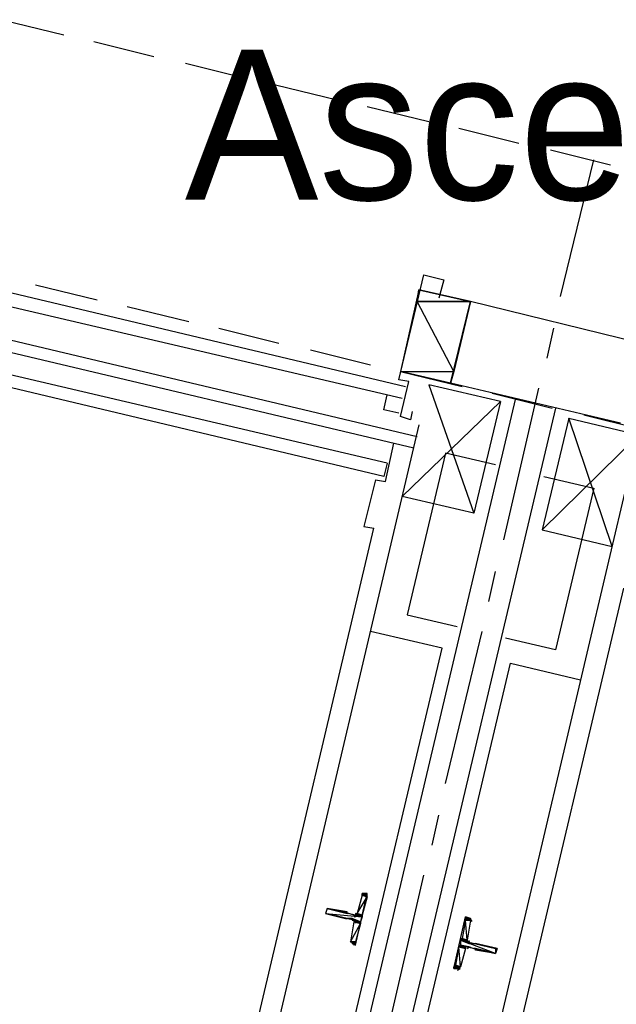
# Model space of a CAD drawing. Header units: feet. Extents: x -79 to 198, y -22 to 181.
# Tile 618 of 656: x 78.49 to 83.26, y 113.74 to 121.62. Entities that reach past the tile are written whole.
import ezdxf
from ezdxf.enums import TextEntityAlignment as Align

# ---------------------------------------------------------------- set-up
doc = ezdxf.new("R2010")
doc.units = ezdxf.units.FT
for name, color, linetype in [('A-LINEA', 7, 'CONTINUOUS'), ('A-LINEA-FINA', 9, 'CONTINUOUS'), ('A-MURO-CONCRETO', 8, 'CONTINUOUS'), ('A-NOMBRE-ESPACIO', 2, 'CONTINUOUS')]:
    doc.layers.add(name, color=color, linetype=linetype)

msp = doc.modelspace()

# ---------------------------------------------------------------- linework, layer by layer
at = {"layer": 'A-LINEA'}
for p, q in [((78.3467, 121.6178), (78.84, 121.4978)), ((78.3467, 121.6178), (78.84, 121.4978)), ((79.08, 121.4444), (79.56, 121.3244)), ((79.08, 121.4444), (79.56, 121.3244)), ((79.8133, 121.2711), (80.2933, 121.1511)), ((79.8133, 121.2711), (80.2933, 121.1511)), ((80.5333, 121.0978), (81.0267, 120.9778)), ((80.5333, 121.0978), (81.0267, 120.9778)), ((81.2667, 120.9244), (81.76, 120.8044)), ((81.2667, 120.9244), (81.76, 120.8044)), ((82, 120.7511), (82.48, 120.6311)), ((82, 120.7511), (82.48, 120.6311)), ((82.7333, 120.5778), (83.2133, 120.4578)), ((82.7333, 120.5778), (83.2133, 120.4578)), ((82.8133, 119.4044), (83.08, 120.4978)), ((82.8133, 119.4044), (83.08, 120.4978)), ((74.4133, 120.0044), (81.6667, 118.2844)), ((74.4133, 120.0044), (81.6667, 118.2844)), ((81.64, 118.1911), (74.6667, 119.8444)), ((81.64, 118.1911), (74.6667, 119.8444)), ((78.04, 119.5244), (81.5733, 118.6844)), ((78.04, 119.5244), (81.5733, 118.6844)), ((78.6133, 119.4978), (79.1067, 119.3778)), ((78.6133, 119.4978), (79.1067, 119.3778)), ((81.68, 119.4578), (81.5333, 118.8044)), ((81.68, 119.4578), (81.5333, 118.8044)), ((82.0933, 119.3644), (81.68, 119.4578)), ((82.0933, 119.3644), (81.68, 119.4578)), ((78.0133, 119.4178), (81.5467, 118.5911)), ((78.0133, 119.4178), (81.5467, 118.5911)), ((81.9333, 118.7111), (82.0933, 119.3644)), ((81.9333, 118.7111), (82.0933, 119.3644)), ((83.4533, 119.0311), (82.0933, 119.3644)), ((83.4533, 119.0311), (82.0933, 119.3644)), ((79.3467, 119.3244), (79.84, 119.2044)), ((79.3467, 119.3244), (79.84, 119.2044)), ((80.08, 119.1511), (80.56, 119.0311)), ((80.08, 119.1511), (80.56, 119.0311)), ((82.7067, 118.9111), (82.76, 119.1511)), ((82.7067, 118.9111), (82.76, 119.1511)), ((80.8133, 118.9778), (81.2933, 118.8578)), ((80.8133, 118.9778), (81.2933, 118.8578)), ((81.4267, 118.0711), (77.8933, 118.8978)), ((81.4267, 118.0711), (77.8933, 118.8978)), ((81.4, 117.9644), (77.8667, 118.8044)), ((81.4, 117.9644), (77.8667, 118.8044)), ((81.9333, 118.7111), (81.5333, 118.8044)), ((81.5333, 118.8044), (82.0267, 118.6844)), ((81.9333, 118.7111), (81.5333, 118.8044)), ((81.5333, 118.8044), (82.0267, 118.6844)), ((83.2933, 118.3911), (81.9333, 118.7111)), ((83.2933, 118.3911), (81.9333, 118.7111)), ((82.36, 117.4578), (82.64, 118.6711)), ((82.36, 117.4578), (82.64, 118.6711)), ((82.4533, 118.5911), (80.5333, 110.4711)), ((82.4533, 118.5911), (80.5333, 110.4711)), ((82.2667, 118.6311), (82.7467, 118.5111)), ((82.2667, 118.6311), (82.7467, 118.5111)), ((82.7733, 118.5111), (80.8533, 110.4044)), ((82.7733, 118.5111), (80.8533, 110.4044)), ((82.3333, 118.5644), (82.12, 117.6711)), ((82.3333, 118.5644), (82.12, 117.6711)), ((82.88, 118.4311), (82.6667, 117.5378)), ((82.88, 118.4311), (82.6667, 117.5378)), ((83, 118.4578), (83.48, 118.3378)), ((83, 118.4578), (83.48, 118.3378)), ((81.68, 118.3778), (79.9867, 111.1911)), ((81.68, 118.3778), (79.9867, 111.1911)), ((81.4133, 117.9244), (81.48, 118.2311)), ((81.4133, 117.9244), (81.48, 118.2311)), ((81.4267, 118.0711), (81.4, 117.9644)), ((81.4267, 118.0711), (81.4, 117.9644)), ((83.36, 117.9778), (81.6667, 110.7911)), ((83.36, 117.9778), (81.6667, 110.7911)), ((81.3333, 117.9378), (81.24, 117.5644)), ((81.3333, 117.9378), (81.24, 117.5644)), ((81.3333, 117.9378), (81.4133, 117.9244)), ((81.3333, 117.9378), (81.4133, 117.9244)), ((82.12, 117.6711), (81.5467, 117.8044)), ((82.12, 117.6711), (81.5467, 117.8044)), ((79.9867, 111.9111), (81.32, 117.5511)), ((79.9867, 111.9111), (81.32, 117.5511)), ((81.24, 117.5644), (81.32, 117.5511)), ((81.24, 117.5644), (81.32, 117.5511)), ((82.6667, 117.5378), (83.2267, 117.4044)), ((82.6667, 117.5378), (83.2267, 117.4044)), ((82.24, 116.9644), (82.2933, 117.2044)), ((82.24, 116.9644), (82.2933, 117.2044)), ((81.9867, 111.4311), (83.32, 117.0711)), ((81.9867, 111.4311), (83.32, 117.0711)), ((81.8667, 116.5911), (81.2933, 116.7244)), ((81.8667, 116.5911), (81.2933, 116.7244)), ((81.8933, 115.5111), (82.1867, 116.7244)), ((81.8933, 115.5111), (82.1867, 116.7244)), ((80.5333, 110.9644), (81.8667, 116.5911)), ((80.5333, 110.9644), (81.8667, 116.5911)), ((81.08, 110.8311), (82.4133, 116.4711)), ((81.08, 110.8311), (82.4133, 116.4711)), ((82.4133, 116.4711), (82.9733, 116.3378)), ((82.4133, 116.4711), (82.9733, 116.3378)), ((81.7867, 115.0178), (81.84, 115.2578)), ((81.7867, 115.0178), (81.84, 115.2578)), ((81.44, 113.5644), (81.72, 114.7778)), ((81.44, 113.5644), (81.72, 114.7778)), ((81.2267, 114.6178), (81.1867, 114.4711)), ((81.2267, 114.6178), (81.1867, 114.4711)), ((81.2513, 114.6306), (81.2276, 114.617)), ((81.2513, 114.6306), (81.2276, 114.617)), ((81.1067, 114.4711), (81.1067, 114.4844)), ((81.1067, 114.4711), (81.1067, 114.4844)), ((81.16, 114.4044), (81.1333, 114.2444)), ((81.16, 114.4044), (81.1333, 114.2444)), ((82.0933, 114.4178), (82.0667, 114.2578)), ((82.0933, 114.4178), (82.0667, 114.2578)), ((82.1064, 114.4079), (82.0913, 114.4306)), ((82.1064, 114.4079), (82.0913, 114.4306)), ((81.1469, 114.241), (81.1621, 114.2183)), ((81.1469, 114.241), (81.1621, 114.2183)), ((82.0533, 114.1911), (82.0133, 114.0444)), ((82.0533, 114.1911), (82.0133, 114.0444)), ((81.9887, 114.0183), (82.0124, 114.0318)), ((81.9887, 114.0183), (82.0124, 114.0318))]:
    msp.add_line(p, q, dxfattribs=at)
for points in [[(81.6267, 118.4844), (81.6133, 118.4178), (81.5333, 118.4444), (81.6, 118.7244), (81.52, 118.7378), (81.72, 119.5778), (81.88, 119.5378), (81.84, 119.3911)], [(81.6267, 118.4844), (81.6133, 118.4178), (81.5333, 118.4444), (81.6, 118.7244), (81.52, 118.7378), (81.72, 119.5778), (81.88, 119.5378), (81.84, 119.3911)], [(81.5467, 117.8044), (82.3333, 118.5644), (81.76, 118.6978), (82.12, 117.6711)], [(81.5467, 117.8044), (82.3333, 118.5644), (81.76, 118.6978), (82.12, 117.6711)], [(81.52, 118.4711), (81.4, 118.4978), (81.4267, 118.6178)], [(81.52, 118.4711), (81.4, 118.4978), (81.4267, 118.6178)], [(83.2267, 117.4044), (82.88, 118.4311), (83.44, 118.2978), (82.6667, 117.5378)], [(83.2267, 117.4044), (82.88, 118.4311), (83.44, 118.2978), (82.6667, 117.5378)], [(82.2933, 118.0578), (81.8933, 118.1511), (81.5867, 116.8578), (81.9867, 116.7644)], [(82.2933, 118.0578), (81.8933, 118.1511), (81.5867, 116.8578), (81.9867, 116.7644)], [(82.68, 117.9644), (83.08, 117.8711), (82.7733, 116.5778), (82.3733, 116.6711)], [(82.68, 117.9644), (83.08, 117.8711), (82.7733, 116.5778), (82.3733, 116.6711)], [(81.16, 114.2311), (81.1733, 114.2178), (81.2667, 114.6311), (81.2533, 114.6311)], [(81.16, 114.2311), (81.1733, 114.2178), (81.2667, 114.6311), (81.2533, 114.6311)], [(81.1067, 114.4844), (80.9467, 114.5111), (80.9333, 114.4711), (81.0933, 114.4311)], [(81.1067, 114.4844), (80.9467, 114.5111), (80.9333, 114.4711), (81.0933, 114.4311)], [(81.1467, 114.4311), (81.1067, 114.4311), (81.1067, 114.4311)], [(81.1467, 114.4311), (81.1067, 114.4311), (81.1067, 114.4311)], [(81.16, 114.4578), (81.12, 114.4711), (81.12, 114.4711)], [(81.16, 114.4578), (81.12, 114.4711), (81.12, 114.4711)], [(81.1728, 114.3932), (81.1704, 114.4083), (81.1579, 114.4172)], [(81.1728, 114.3932), (81.1704, 114.4083), (81.1579, 114.4172)], [(81.1621, 114.445), (81.1772, 114.4474), (81.1861, 114.4598)], [(81.1621, 114.445), (81.1772, 114.4474), (81.1861, 114.4598)], [(81.9867, 114.0311), (81.96, 114.0311), (82.0533, 114.4444), (82.08, 114.4311)], [(81.9867, 114.0311), (81.96, 114.0311), (82.0533, 114.4444), (82.08, 114.4311)], [(82.0805, 114.2557), (82.083, 114.2406), (82.0954, 114.2316)], [(82.0805, 114.2557), (82.083, 114.2406), (82.0954, 114.2316)], [(82.0913, 114.2039), (82.0762, 114.2015), (82.0672, 114.189)], [(82.0913, 114.2039), (82.0762, 114.2015), (82.0672, 114.189)], [(82.08, 114.2311), (82.1333, 114.2311), (82.1333, 114.2311), (82.1333, 114.2311)], [(82.08, 114.2311), (82.1333, 114.2311), (82.1333, 114.2311), (82.1333, 114.2311)], [(82.08, 114.2044), (82.12, 114.1911), (82.12, 114.1911)], [(82.08, 114.2044), (82.12, 114.1911), (82.12, 114.1911)], [(82.1333, 114.2311), (82.3067, 114.1911), (82.2933, 114.1511), (82.1333, 114.1778), (82.1333, 114.1911)], [(82.1333, 114.2311), (82.3067, 114.1911), (82.2933, 114.1511), (82.1333, 114.1778), (82.1333, 114.1911)]]:
    msp.add_lwpolyline(points, dxfattribs=at)
at = {"layer": 'A-LINEA-FINA'}
for p, q in [((81.2667, 114.6178), (81.2267, 114.6311)), ((81.2667, 114.6178), (81.2267, 114.6311)), ((81.2667, 114.6178), (81.2267, 114.6178)), ((81.2667, 114.6178), (81.2267, 114.6178)), ((81.2667, 114.6178), (81.24, 114.6311)), ((81.2667, 114.6311), (81.24, 114.6311)), ((81.2667, 114.6178), (81.24, 114.6311)), ((81.2667, 114.6311), (81.24, 114.6311)), ((81.2667, 114.6311), (81.2533, 114.6311)), ((81.2667, 114.6311), (81.2533, 114.6311)), ((81.1067, 114.4711), (80.9467, 114.5111)), ((81.1067, 114.4711), (80.9467, 114.5111)), ((81.1067, 114.4711), (80.9467, 114.5111)), ((81.1067, 114.4711), (80.9467, 114.5111)), ((81.0933, 114.4311), (80.9333, 114.4711)), ((81.1067, 114.4311), (80.9333, 114.4711)), ((81.0933, 114.4311), (80.9333, 114.4711)), ((81.1067, 114.4311), (80.9333, 114.4711)), ((81.2133, 114.4044), (81.1467, 114.4178)), ((81.2133, 114.4044), (81.1467, 114.4178)), ((81.2267, 114.4444), (81.16, 114.4578)), ((81.2267, 114.4444), (81.16, 114.4578)), ((81.2133, 114.4044), (81.16, 114.4178)), ((81.2133, 114.4044), (81.16, 114.4178)), ((81.2133, 114.3911), (81.16, 114.4044)), ((81.2133, 114.3911), (81.16, 114.4044)), ((82.0533, 114.4444), (82.0933, 114.4311)), ((82.0533, 114.4444), (82.08, 114.4311)), ((82.0533, 114.4444), (82.0933, 114.4311)), ((82.0533, 114.4444), (82.08, 114.4311)), ((82.0533, 114.4311), (82.0933, 114.4178)), ((82.0533, 114.4311), (82.0933, 114.4178)), ((82.0133, 114.2711), (82.0667, 114.2578)), ((82.0133, 114.2711), (82.0667, 114.2578)), ((82.0133, 114.2578), (82.08, 114.2311)), ((82.0133, 114.2578), (82.08, 114.2444)), ((82.0133, 114.2578), (82.08, 114.2311)), ((82.0133, 114.2578), (82.08, 114.2444)), ((81.1733, 114.2178), (81.1467, 114.2311)), ((81.1733, 114.2311), (81.1467, 114.2311)), ((81.1733, 114.2178), (81.1467, 114.2311)), ((81.1733, 114.2311), (81.1467, 114.2311)), ((81.1733, 114.2178), (81.16, 114.2311)), ((81.1733, 114.2178), (81.16, 114.2311)), ((82, 114.2178), (82.0533, 114.2044)), ((82, 114.2178), (82.0533, 114.2044)), ((82, 114.2044), (82.0533, 114.1911)), ((82, 114.2044), (82.0533, 114.1911)), ((82.0133, 114.2178), (82.0667, 114.2044)), ((82.0133, 114.2178), (82.0667, 114.2044)), ((82.1333, 114.2311), (82.2933, 114.1911)), ((82.1333, 114.2311), (82.2933, 114.1911)), ((82.1333, 114.2311), (82.3067, 114.1911)), ((82.1333, 114.2311), (82.2933, 114.1911)), ((82.1333, 114.2311), (82.2933, 114.1911)), ((82.1333, 114.2311), (82.3067, 114.1911)), ((82.1333, 114.1911), (82.2933, 114.1511)), ((82.1333, 114.1911), (82.2933, 114.1511)), ((81.96, 114.0444), (82, 114.0311)), ((81.96, 114.0444), (82, 114.0311)), ((81.96, 114.0311), (81.9867, 114.0311)), ((81.96, 114.0311), (81.9867, 114.0311))]:
    msp.add_line(p, q, dxfattribs=at)
for points in [[(81.1867, 114.4711), (81.2667, 114.6044), (81.2267, 114.6178), (81.1867, 114.4711), (81.1867, 114.4711)], [(81.1867, 114.4711), (81.2667, 114.6044), (81.2267, 114.6178), (81.1867, 114.4711), (81.1867, 114.4711)], [(81.2267, 114.4578), (81.1867, 114.4711), (81.2667, 114.6044), (81.2267, 114.4578)], [(81.2267, 114.4578), (81.1867, 114.4711), (81.2667, 114.6044), (81.2267, 114.4578)], [(81.2267, 114.6311), (81.2667, 114.6178), (81.2267, 114.6178), (81.2267, 114.6311)], [(81.2267, 114.6311), (81.2667, 114.6178), (81.24, 114.6311), (81.2267, 114.6311)], [(81.2267, 114.6311), (81.2667, 114.6178), (81.2267, 114.6178), (81.2267, 114.6311)], [(81.2267, 114.6311), (81.2667, 114.6178), (81.24, 114.6311), (81.2267, 114.6311)], [(81.2267, 114.6178), (81.2667, 114.6178), (81.2667, 114.6178), (81.2267, 114.6178)], [(81.2667, 114.6178), (81.2667, 114.6178), (81.2267, 114.6178), (81.2667, 114.6178)], [(81.2667, 114.6178), (81.2267, 114.6178), (81.2667, 114.6044), (81.2667, 114.6178), (81.2667, 114.6178)], [(81.2267, 114.6178), (81.2667, 114.6178), (81.2667, 114.6178), (81.2267, 114.6178), (81.2267, 114.6178)], [(81.2267, 114.6178), (81.2667, 114.6178), (81.2667, 114.6178), (81.2267, 114.6178)], [(81.2667, 114.6178), (81.2667, 114.6178), (81.2267, 114.6178), (81.2667, 114.6178)], [(81.2667, 114.6178), (81.2267, 114.6178), (81.2667, 114.6044), (81.2667, 114.6178), (81.2667, 114.6178)], [(81.2267, 114.6178), (81.2667, 114.6178), (81.2667, 114.6178), (81.2267, 114.6178), (81.2267, 114.6178)], [(81.24, 114.6311), (81.2667, 114.6178), (81.2667, 114.6178), (81.24, 114.6311), (81.24, 114.6311)], [(81.2667, 114.6311), (81.2667, 114.6311), (81.24, 114.6311), (81.2667, 114.6311)], [(81.2667, 114.6311), (81.24, 114.6311), (81.2667, 114.6178), (81.2667, 114.6311), (81.2667, 114.6311)], [(81.24, 114.6311), (81.2667, 114.6311), (81.2533, 114.6311), (81.24, 114.6311)], [(81.24, 114.6311), (81.2667, 114.6178), (81.2667, 114.6178), (81.24, 114.6311), (81.24, 114.6311)], [(81.2667, 114.6311), (81.2667, 114.6311), (81.24, 114.6311), (81.2667, 114.6311)], [(81.2667, 114.6311), (81.24, 114.6311), (81.2667, 114.6178), (81.2667, 114.6311), (81.2667, 114.6311)], [(81.24, 114.6311), (81.2667, 114.6311), (81.2533, 114.6311), (81.24, 114.6311)], [(81.2533, 114.6311), (81.2667, 114.6311), (81.2667, 114.6311), (81.2533, 114.6311), (81.2533, 114.6311)], [(81.2533, 114.6311), (81.2667, 114.6311), (81.2667, 114.6311), (81.2533, 114.6311), (81.2533, 114.6311)], [(80.9333, 114.4711), (81.2267, 114.4444), (80.9467, 114.5111), (80.9333, 114.4711), (80.9333, 114.4711)], [(80.9333, 114.4711), (81.2267, 114.4444), (80.9467, 114.5111), (80.9333, 114.4711), (80.9333, 114.4711)], [(81.1067, 114.4711), (81.1067, 114.4711), (80.9467, 114.5111), (81.1067, 114.4711)], [(81.1067, 114.4711), (80.9467, 114.5111), (81.12, 114.4711), (81.1067, 114.4711), (81.1067, 114.4711)], [(80.9467, 114.5111), (81.1067, 114.4711), (81.1067, 114.4711), (80.9467, 114.5111)], [(81.1067, 114.4711), (81.1067, 114.4711), (80.9467, 114.5111), (81.1067, 114.4711), (81.1067, 114.4711)], [(80.9467, 114.5111), (81.1067, 114.4711), (81.1067, 114.4711), (80.9467, 114.5111)], [(81.1067, 114.4711), (81.1067, 114.4711), (80.9467, 114.5111), (81.1067, 114.4711)], [(80.9467, 114.5111), (81.1067, 114.4711), (81.1067, 114.4711), (80.9467, 114.5111), (80.9467, 114.5111)], [(80.9467, 114.5111), (81.1067, 114.4711), (81.1067, 114.4711), (80.9467, 114.5111)], [(81.1067, 114.4711), (81.1067, 114.4711), (80.9467, 114.5111), (81.1067, 114.4711), (81.1067, 114.4711)], [(80.9467, 114.5111), (81.1067, 114.4711), (81.1067, 114.4711), (80.9467, 114.5111)], [(81.1067, 114.4711), (81.1067, 114.4711), (80.9467, 114.5111), (81.1067, 114.4711)], [(80.9467, 114.5111), (81.1067, 114.4711), (81.1067, 114.4711), (80.9467, 114.5111), (80.9467, 114.5111)], [(80.9467, 114.5111), (81.1067, 114.4711), (81.1067, 114.4711), (80.9467, 114.5111)], [(81.1067, 114.4711), (81.1067, 114.4711), (80.9467, 114.5111), (81.1067, 114.4711), (81.1067, 114.4711)], [(81.1067, 114.4844), (81.1067, 114.4844), (80.9467, 114.5111), (81.1067, 114.4844)], [(81.1067, 114.4844), (80.9467, 114.5111), (81.1067, 114.4711), (81.1067, 114.4844), (81.1067, 114.4844)], [(81.1067, 114.4711), (81.1067, 114.4711), (80.9467, 114.5111), (81.1067, 114.4711)], [(81.1067, 114.4711), (80.9467, 114.5111), (81.12, 114.4711), (81.1067, 114.4711), (81.1067, 114.4711)], [(80.9467, 114.5111), (81.1067, 114.4711), (81.1067, 114.4711), (80.9467, 114.5111)], [(81.1067, 114.4711), (81.1067, 114.4711), (80.9467, 114.5111), (81.1067, 114.4711), (81.1067, 114.4711)], [(80.9467, 114.5111), (81.1067, 114.4711), (81.1067, 114.4711), (80.9467, 114.5111)], [(81.1067, 114.4711), (81.1067, 114.4711), (80.9467, 114.5111), (81.1067, 114.4711)], [(80.9467, 114.5111), (81.1067, 114.4711), (81.1067, 114.4711), (80.9467, 114.5111), (80.9467, 114.5111)], [(80.9467, 114.5111), (81.1067, 114.4711), (81.1067, 114.4711), (80.9467, 114.5111)], [(81.1067, 114.4711), (81.1067, 114.4711), (80.9467, 114.5111), (81.1067, 114.4711), (81.1067, 114.4711)], [(80.9467, 114.5111), (81.1067, 114.4711), (81.1067, 114.4711), (80.9467, 114.5111)], [(81.1067, 114.4711), (81.1067, 114.4711), (80.9467, 114.5111), (81.1067, 114.4711)], [(80.9467, 114.5111), (81.1067, 114.4711), (81.1067, 114.4711), (80.9467, 114.5111), (80.9467, 114.5111)], [(80.9467, 114.5111), (81.1067, 114.4711), (81.1067, 114.4711), (80.9467, 114.5111)], [(81.1067, 114.4711), (81.1067, 114.4711), (80.9467, 114.5111), (81.1067, 114.4711), (81.1067, 114.4711)], [(81.1067, 114.4844), (81.1067, 114.4844), (80.9467, 114.5111), (81.1067, 114.4844)], [(81.1067, 114.4844), (80.9467, 114.5111), (81.1067, 114.4711), (81.1067, 114.4844), (81.1067, 114.4844)], [(80.9333, 114.4711), (81.0933, 114.4311), (81.0933, 114.4311), (80.9333, 114.4711)], [(81.0933, 114.4311), (81.0933, 114.4311), (80.9333, 114.4711), (81.0933, 114.4311), (81.0933, 114.4311)], [(80.9333, 114.4711), (81.0933, 114.4311), (81.0933, 114.4311), (80.9333, 114.4711)], [(81.0933, 114.4311), (81.0933, 114.4311), (80.9333, 114.4711), (81.0933, 114.4311)], [(80.9333, 114.4711), (81.0933, 114.4311), (81.0933, 114.4311), (80.9333, 114.4711), (80.9333, 114.4711)], [(80.9333, 114.4711), (81.0933, 114.4311), (81.0933, 114.4311), (80.9333, 114.4711)], [(81.0933, 114.4311), (81.0933, 114.4311), (80.9333, 114.4711), (81.0933, 114.4311), (81.0933, 114.4311)], [(80.9333, 114.4711), (81.1067, 114.4311), (81.1067, 114.4311), (80.9333, 114.4711)], [(81.1067, 114.4311), (81.1067, 114.4311), (80.9333, 114.4711), (81.1067, 114.4311)], [(81.1067, 114.4311), (80.9333, 114.4711), (81.0933, 114.4311), (81.1067, 114.4311), (81.1067, 114.4311)], [(80.9333, 114.4711), (81.1067, 114.4311), (81.1067, 114.4311), (80.9333, 114.4711)], [(81.1067, 114.4311), (81.1067, 114.4311), (80.9333, 114.4711), (81.1067, 114.4311), (81.1067, 114.4311)], [(80.9333, 114.4711), (81.1067, 114.4311), (81.1067, 114.4311), (80.9333, 114.4711)], [(81.1067, 114.4311), (81.1067, 114.4311), (80.9333, 114.4711), (81.1067, 114.4311), (81.1067, 114.4311)], [(80.9333, 114.4711), (81.1067, 114.4311), (81.1067, 114.4311), (80.9333, 114.4711)], [(81.1067, 114.4311), (81.1067, 114.4311), (80.9333, 114.4711), (81.1067, 114.4311), (81.1067, 114.4311)], [(81.2133, 114.4044), (80.9333, 114.4711), (81.2267, 114.4444), (81.2133, 114.4044)], [(80.9333, 114.4711), (81.0933, 114.4311), (81.0933, 114.4311), (80.9333, 114.4711)], [(81.0933, 114.4311), (81.0933, 114.4311), (80.9333, 114.4711), (81.0933, 114.4311), (81.0933, 114.4311)], [(80.9333, 114.4711), (81.0933, 114.4311), (81.0933, 114.4311), (80.9333, 114.4711)], [(81.0933, 114.4311), (81.0933, 114.4311), (80.9333, 114.4711), (81.0933, 114.4311)], [(80.9333, 114.4711), (81.0933, 114.4311), (81.0933, 114.4311), (80.9333, 114.4711), (80.9333, 114.4711)], [(80.9333, 114.4711), (81.0933, 114.4311), (81.0933, 114.4311), (80.9333, 114.4711)], [(81.0933, 114.4311), (81.0933, 114.4311), (80.9333, 114.4711), (81.0933, 114.4311), (81.0933, 114.4311)], [(80.9333, 114.4711), (81.1067, 114.4311), (81.1067, 114.4311), (80.9333, 114.4711)], [(81.1067, 114.4311), (81.1067, 114.4311), (80.9333, 114.4711), (81.1067, 114.4311)], [(81.1067, 114.4311), (80.9333, 114.4711), (81.0933, 114.4311), (81.1067, 114.4311), (81.1067, 114.4311)], [(80.9333, 114.4711), (81.1067, 114.4311), (81.1067, 114.4311), (80.9333, 114.4711)], [(81.1067, 114.4311), (81.1067, 114.4311), (80.9333, 114.4711), (81.1067, 114.4311), (81.1067, 114.4311)], [(80.9333, 114.4711), (81.1067, 114.4311), (81.1067, 114.4311), (80.9333, 114.4711)], [(81.1067, 114.4311), (81.1067, 114.4311), (80.9333, 114.4711), (81.1067, 114.4311), (81.1067, 114.4311)], [(80.9333, 114.4711), (81.1067, 114.4311), (81.1067, 114.4311), (80.9333, 114.4711)], [(81.1067, 114.4311), (81.1067, 114.4311), (80.9333, 114.4711), (81.1067, 114.4311), (81.1067, 114.4311)], [(81.2133, 114.4044), (80.9333, 114.4711), (81.2267, 114.4444), (81.2133, 114.4044)], [(81.1333, 114.2444), (81.2133, 114.3911), (81.16, 114.4044), (81.1333, 114.2444)], [(81.1333, 114.2444), (81.2133, 114.3911), (81.16, 114.4044), (81.1333, 114.2444)], [(81.1467, 114.4178), (81.2133, 114.4044), (81.1467, 114.4311), (81.1467, 114.4178), (81.1467, 114.4178)], [(81.1467, 114.4178), (81.2133, 114.4044), (81.1467, 114.4311), (81.1467, 114.4178), (81.1467, 114.4178)], [(81.16, 114.4178), (81.2133, 114.4044), (81.1467, 114.4178), (81.16, 114.4178), (81.16, 114.4178)], [(81.16, 114.4178), (81.2133, 114.4044), (81.1467, 114.4178), (81.16, 114.4178), (81.16, 114.4178)], [(81.16, 114.4578), (81.2267, 114.4444), (81.2267, 114.4444), (81.16, 114.4578)], [(81.2267, 114.4444), (81.2267, 114.4444), (81.16, 114.4578), (81.2267, 114.4444), (81.2267, 114.4444)], [(81.16, 114.4578), (81.2267, 114.4444), (81.2267, 114.4444), (81.16, 114.4578)], [(81.2267, 114.4444), (81.2267, 114.4444), (81.16, 114.4578), (81.2267, 114.4444), (81.2267, 114.4444)], [(81.16, 114.4578), (81.2267, 114.4444), (81.1733, 114.4578), (81.16, 114.4578), (81.16, 114.4578)], [(81.16, 114.4578), (81.2267, 114.4444), (81.2267, 114.4444), (81.16, 114.4578)], [(81.2267, 114.4444), (81.2267, 114.4444), (81.16, 114.4578), (81.2267, 114.4444), (81.2267, 114.4444)], [(81.16, 114.4578), (81.2267, 114.4444), (81.2267, 114.4444), (81.16, 114.4578)], [(81.2267, 114.4444), (81.2267, 114.4444), (81.16, 114.4578), (81.2267, 114.4444), (81.2267, 114.4444)], [(81.16, 114.4578), (81.2267, 114.4444), (81.1733, 114.4578), (81.16, 114.4578), (81.16, 114.4578)], [(81.16, 114.4044), (81.2133, 114.4044), (81.16, 114.4178), (81.16, 114.4044), (81.16, 114.4044)], [(81.16, 114.4178), (81.2133, 114.4044), (81.2133, 114.4044), (81.16, 114.4178)], [(81.2133, 114.4044), (81.2133, 114.4044), (81.16, 114.4178), (81.2133, 114.4044), (81.2133, 114.4044)], [(81.16, 114.4178), (81.2133, 114.4044), (81.2133, 114.4044), (81.16, 114.4178)], [(81.2133, 114.4044), (81.2133, 114.4044), (81.16, 114.4178), (81.2133, 114.4044), (81.2133, 114.4044)], [(81.16, 114.4178), (81.2133, 114.4044), (81.2133, 114.4044), (81.16, 114.4178)], [(81.2133, 114.4044), (81.2133, 114.4044), (81.16, 114.4178), (81.2133, 114.4044), (81.2133, 114.4044)], [(81.16, 114.4178), (81.2133, 114.4044), (81.2133, 114.4044), (81.16, 114.4178)], [(81.2133, 114.4044), (81.2133, 114.4044), (81.16, 114.4178), (81.2133, 114.4044), (81.2133, 114.4044)], [(81.16, 114.4044), (81.2133, 114.4044), (81.16, 114.4178), (81.16, 114.4044), (81.16, 114.4044)], [(81.16, 114.4178), (81.2133, 114.4044), (81.2133, 114.4044), (81.16, 114.4178)], [(81.2133, 114.4044), (81.2133, 114.4044), (81.16, 114.4178), (81.2133, 114.4044), (81.2133, 114.4044)], [(81.16, 114.4178), (81.2133, 114.4044), (81.2133, 114.4044), (81.16, 114.4178)], [(81.2133, 114.4044), (81.2133, 114.4044), (81.16, 114.4178), (81.2133, 114.4044), (81.2133, 114.4044)], [(81.16, 114.4178), (81.2133, 114.4044), (81.2133, 114.4044), (81.16, 114.4178)], [(81.2133, 114.4044), (81.2133, 114.4044), (81.16, 114.4178), (81.2133, 114.4044), (81.2133, 114.4044)], [(81.16, 114.4178), (81.2133, 114.4044), (81.2133, 114.4044), (81.16, 114.4178)], [(81.2133, 114.4044), (81.2133, 114.4044), (81.16, 114.4178), (81.2133, 114.4044), (81.2133, 114.4044)], [(81.16, 114.4044), (81.2133, 114.3911), (81.2133, 114.3911), (81.16, 114.4044)], [(81.2133, 114.3911), (81.2133, 114.3911), (81.16, 114.4044), (81.2133, 114.3911)], [(81.2133, 114.3911), (81.16, 114.4044), (81.2133, 114.3911), (81.2133, 114.3911), (81.2133, 114.3911)], [(81.2133, 114.3911), (81.16, 114.4044), (81.2133, 114.4044), (81.2133, 114.3911)], [(81.16, 114.4044), (81.2133, 114.3911), (81.2133, 114.3911), (81.16, 114.4044)], [(81.2133, 114.3911), (81.2133, 114.3911), (81.16, 114.4044), (81.2133, 114.3911)], [(81.2133, 114.3911), (81.16, 114.4044), (81.2133, 114.3911), (81.2133, 114.3911), (81.2133, 114.3911)], [(81.2133, 114.3911), (81.16, 114.4044), (81.2133, 114.4044), (81.2133, 114.3911)], [(81.1733, 114.4578), (81.2267, 114.4578), (81.1733, 114.4711), (81.1733, 114.4578)], [(81.2267, 114.4578), (81.1733, 114.4711), (81.1867, 114.4711), (81.2267, 114.4578), (81.2267, 114.4578)], [(81.1733, 114.4711), (81.2267, 114.4578), (81.2267, 114.4578), (81.1733, 114.4711)], [(81.1733, 114.4578), (81.2267, 114.4578), (81.1733, 114.4711), (81.1733, 114.4578)], [(81.2267, 114.4578), (81.1733, 114.4711), (81.1867, 114.4711), (81.2267, 114.4578), (81.2267, 114.4578)], [(81.1733, 114.4711), (81.2267, 114.4578), (81.2267, 114.4578), (81.1733, 114.4711)], [(81.1733, 114.4578), (81.2267, 114.4444), (81.2267, 114.4444), (81.1733, 114.4578)], [(81.2267, 114.4444), (81.2267, 114.4444), (81.1733, 114.4578), (81.2267, 114.4444), (81.2267, 114.4444)], [(81.1733, 114.4578), (81.2267, 114.4444), (81.2267, 114.4444), (81.1733, 114.4578)], [(81.2267, 114.4444), (81.2267, 114.4444), (81.1733, 114.4578), (81.2267, 114.4444), (81.2267, 114.4444)], [(81.1733, 114.4578), (81.2267, 114.4444), (81.2267, 114.4444), (81.1733, 114.4578)], [(81.2267, 114.4444), (81.2267, 114.4444), (81.1733, 114.4578), (81.2267, 114.4444), (81.2267, 114.4444)], [(81.2267, 114.4444), (81.1733, 114.4578), (81.2267, 114.4578), (81.2267, 114.4444)], [(81.1733, 114.4578), (81.2267, 114.4444), (81.2267, 114.4444), (81.1733, 114.4578)], [(81.2267, 114.4444), (81.2267, 114.4444), (81.1733, 114.4578), (81.2267, 114.4444), (81.2267, 114.4444)], [(81.1733, 114.4578), (81.2267, 114.4444), (81.2267, 114.4444), (81.1733, 114.4578)], [(81.2267, 114.4444), (81.2267, 114.4444), (81.1733, 114.4578), (81.2267, 114.4444), (81.2267, 114.4444)], [(81.1733, 114.4578), (81.2267, 114.4444), (81.2267, 114.4444), (81.1733, 114.4578)], [(81.2267, 114.4444), (81.2267, 114.4444), (81.1733, 114.4578), (81.2267, 114.4444), (81.2267, 114.4444)], [(81.2267, 114.4444), (81.1733, 114.4578), (81.2267, 114.4578), (81.2267, 114.4444)], [(81.2267, 114.4578), (81.2267, 114.4578), (81.1867, 114.4711), (81.2267, 114.4578)], [(81.2267, 114.4578), (81.1867, 114.4711), (81.2267, 114.4578), (81.2267, 114.4578), (81.2267, 114.4578)], [(81.2267, 114.4578), (81.2267, 114.4578), (81.1867, 114.4711), (81.2267, 114.4578)], [(81.2267, 114.4578), (81.1867, 114.4711), (81.2267, 114.4578), (81.2267, 114.4578), (81.2267, 114.4578)], [(82.0267, 114.2711), (82.0667, 114.2578), (82.0533, 114.4178), (82.0267, 114.2711)], [(82.0267, 114.2711), (82.0667, 114.2578), (82.0533, 114.4178), (82.0267, 114.2711)], [(82.0533, 114.4444), (82.0533, 114.4444), (82.0933, 114.4311), (82.0533, 114.4444)], [(82.0533, 114.4444), (82.0933, 114.4311), (82.0533, 114.4311), (82.0533, 114.4444), (82.0533, 114.4444)], [(82.0933, 114.4311), (82.0533, 114.4444), (82.08, 114.4311), (82.0933, 114.4311)], [(82.08, 114.4311), (82.0533, 114.4444), (82.0533, 114.4444), (82.08, 114.4311), (82.08, 114.4311)], [(82.0533, 114.4444), (82.0533, 114.4444), (82.0933, 114.4311), (82.0533, 114.4444)], [(82.0533, 114.4444), (82.0933, 114.4311), (82.0533, 114.4311), (82.0533, 114.4444), (82.0533, 114.4444)], [(82.0933, 114.4311), (82.0533, 114.4444), (82.08, 114.4311), (82.0933, 114.4311)], [(82.08, 114.4311), (82.0533, 114.4444), (82.0533, 114.4444), (82.08, 114.4311), (82.08, 114.4311)], [(82.0933, 114.4311), (82.0933, 114.4178), (82.0533, 114.4311), (82.0933, 114.4311)], [(82.0933, 114.4178), (82.0533, 114.4311), (82.0533, 114.4311), (82.0933, 114.4178)], [(82.0533, 114.4311), (82.0533, 114.4311), (82.0933, 114.4178), (82.0533, 114.4311)], [(82.0933, 114.4178), (82.0533, 114.4311), (82.0533, 114.4311), (82.0933, 114.4178)], [(82.0533, 114.4311), (82.0533, 114.4311), (82.0933, 114.4178), (82.0533, 114.4311)], [(82.0533, 114.4311), (82.0933, 114.4178), (82.0533, 114.4178), (82.0533, 114.4311), (82.0533, 114.4311)], [(82.0933, 114.4178), (82.0533, 114.4311), (82.0533, 114.4311), (82.0933, 114.4178)], [(82.0533, 114.4311), (82.0533, 114.4311), (82.0933, 114.4311), (82.0533, 114.4311)], [(82.0533, 114.4311), (82.0933, 114.4311), (82.0533, 114.4311), (82.0533, 114.4311), (82.0533, 114.4311)], [(82.0933, 114.4311), (82.0933, 114.4178), (82.0533, 114.4311), (82.0933, 114.4311)], [(82.0933, 114.4178), (82.0533, 114.4311), (82.0533, 114.4311), (82.0933, 114.4178)], [(82.0533, 114.4311), (82.0533, 114.4311), (82.0933, 114.4178), (82.0533, 114.4311)], [(82.0933, 114.4178), (82.0533, 114.4311), (82.0533, 114.4311), (82.0933, 114.4178)], [(82.0533, 114.4311), (82.0533, 114.4311), (82.0933, 114.4178), (82.0533, 114.4311)], [(82.0533, 114.4311), (82.0933, 114.4178), (82.0533, 114.4178), (82.0533, 114.4311), (82.0533, 114.4311)], [(82.0933, 114.4178), (82.0533, 114.4311), (82.0533, 114.4311), (82.0933, 114.4178)], [(82.0533, 114.4311), (82.0533, 114.4311), (82.0933, 114.4311), (82.0533, 114.4311)], [(82.0533, 114.4311), (82.0933, 114.4311), (82.0533, 114.4311), (82.0533, 114.4311), (82.0533, 114.4311)], [(82.0667, 114.2578), (82.0533, 114.4178), (82.0933, 114.4178), (82.0667, 114.2578), (82.0667, 114.2578)], [(82.0667, 114.2578), (82.0533, 114.4178), (82.0933, 114.4178), (82.0667, 114.2578), (82.0667, 114.2578)], [(81.1733, 114.2444), (81.1333, 114.2444), (81.2133, 114.3911), (81.1733, 114.2444)], [(81.1733, 114.2444), (81.1333, 114.2444), (81.2133, 114.3911), (81.1733, 114.2444)], [(81.1733, 114.2311), (81.1467, 114.2444), (81.1333, 114.2444), (81.1733, 114.2311), (81.1733, 114.2311)], [(81.1733, 114.2311), (81.1733, 114.2311), (81.1333, 114.2444), (81.1733, 114.2311)], [(81.1733, 114.2311), (81.1333, 114.2444), (81.1733, 114.2311), (81.1733, 114.2311), (81.1733, 114.2311)], [(81.1733, 114.2444), (81.1733, 114.2444), (81.1333, 114.2444), (81.1733, 114.2444)], [(81.1733, 114.2444), (81.1333, 114.2444), (81.1733, 114.2311), (81.1733, 114.2444), (81.1733, 114.2444)], [(81.1733, 114.2311), (81.1467, 114.2444), (81.1333, 114.2444), (81.1733, 114.2311), (81.1733, 114.2311)], [(81.1733, 114.2311), (81.1733, 114.2311), (81.1333, 114.2444), (81.1733, 114.2311)], [(81.1733, 114.2311), (81.1333, 114.2444), (81.1733, 114.2311), (81.1733, 114.2311), (81.1733, 114.2311)], [(81.1733, 114.2444), (81.1733, 114.2444), (81.1333, 114.2444), (81.1733, 114.2444)], [(81.1733, 114.2444), (81.1333, 114.2444), (81.1733, 114.2311), (81.1733, 114.2444), (81.1733, 114.2444)], [(81.1467, 114.2311), (81.1733, 114.2311), (81.1467, 114.2444), (81.1467, 114.2311)], [(81.1467, 114.2444), (81.1733, 114.2311), (81.1733, 114.2311), (81.1467, 114.2444)], [(81.1467, 114.2311), (81.1733, 114.2311), (81.1467, 114.2444), (81.1467, 114.2311)], [(81.1467, 114.2444), (81.1733, 114.2311), (81.1733, 114.2311), (81.1467, 114.2444)], [(82.0133, 114.2578), (82.0667, 114.2444), (82.0133, 114.2711), (82.0133, 114.2578)], [(82.0667, 114.2444), (82.0133, 114.2711), (82.0667, 114.2578), (82.0667, 114.2444)], [(82.0667, 114.2578), (82.0133, 114.2711), (82.0133, 114.2711), (82.0667, 114.2578), (82.0667, 114.2578)], [(82.0267, 114.2711), (82.0667, 114.2578), (82.0133, 114.2711), (82.0267, 114.2711), (82.0267, 114.2711)], [(82.0133, 114.2578), (82.0667, 114.2444), (82.0133, 114.2711), (82.0133, 114.2578)], [(82.0667, 114.2444), (82.0133, 114.2711), (82.0667, 114.2578), (82.0667, 114.2444)], [(82.0667, 114.2578), (82.0133, 114.2711), (82.0133, 114.2711), (82.0667, 114.2578), (82.0667, 114.2578)], [(82.0267, 114.2711), (82.0667, 114.2578), (82.0133, 114.2711), (82.0267, 114.2711), (82.0267, 114.2711)], [(82.0133, 114.2178), (82.2933, 114.1511), (82.0133, 114.2578), (82.0133, 114.2178)], [(82.2933, 114.1511), (82.0133, 114.2578), (82.2933, 114.1911), (82.2933, 114.1511), (82.2933, 114.1511)], [(82.08, 114.2311), (82.0133, 114.2578), (82.0133, 114.2578), (82.08, 114.2311)], [(82.0133, 114.2578), (82.0133, 114.2578), (82.08, 114.2311), (82.0133, 114.2578), (82.0133, 114.2578)], [(82.08, 114.2311), (82.0133, 114.2578), (82.08, 114.2444), (82.08, 114.2311), (82.08, 114.2311)], [(82.08, 114.2444), (82.0133, 114.2578), (82.0133, 114.2578), (82.08, 114.2444)], [(82.0133, 114.2578), (82.0133, 114.2578), (82.08, 114.2444), (82.0133, 114.2578), (82.0133, 114.2578)], [(82.08, 114.2444), (82.0133, 114.2578), (82.0133, 114.2578), (82.08, 114.2444)], [(82.0133, 114.2578), (82.0133, 114.2578), (82.08, 114.2444), (82.0133, 114.2578), (82.0133, 114.2578)], [(82.08, 114.2444), (82.0133, 114.2578), (82.0667, 114.2444), (82.08, 114.2444), (82.08, 114.2444)], [(82.0667, 114.2444), (82.0133, 114.2578), (82.0133, 114.2578), (82.0667, 114.2444)], [(82.0133, 114.2578), (82.0133, 114.2578), (82.0667, 114.2444), (82.0133, 114.2578), (82.0133, 114.2578)], [(82.0133, 114.2178), (82.2933, 114.1511), (82.0133, 114.2578), (82.0133, 114.2178)], [(82.2933, 114.1511), (82.0133, 114.2578), (82.2933, 114.1911), (82.2933, 114.1511), (82.2933, 114.1511)], [(82.08, 114.2311), (82.0133, 114.2578), (82.0133, 114.2578), (82.08, 114.2311)], [(82.0133, 114.2578), (82.0133, 114.2578), (82.08, 114.2311), (82.0133, 114.2578), (82.0133, 114.2578)], [(82.08, 114.2311), (82.0133, 114.2578), (82.08, 114.2444), (82.08, 114.2311), (82.08, 114.2311)], [(82.08, 114.2444), (82.0133, 114.2578), (82.0133, 114.2578), (82.08, 114.2444)], [(82.0133, 114.2578), (82.0133, 114.2578), (82.08, 114.2444), (82.0133, 114.2578), (82.0133, 114.2578)], [(82.08, 114.2444), (82.0133, 114.2578), (82.0133, 114.2578), (82.08, 114.2444)], [(82.0133, 114.2578), (82.0133, 114.2578), (82.08, 114.2444), (82.0133, 114.2578), (82.0133, 114.2578)], [(82.08, 114.2444), (82.0133, 114.2578), (82.0667, 114.2444), (82.08, 114.2444), (82.08, 114.2444)], [(82.0667, 114.2444), (82.0133, 114.2578), (82.0133, 114.2578), (82.0667, 114.2444)], [(82.0133, 114.2578), (82.0133, 114.2578), (82.0667, 114.2444), (82.0133, 114.2578), (82.0133, 114.2578)], [(82.0267, 114.2711), (82.0267, 114.2711), (82.0667, 114.2578), (82.0267, 114.2711)], [(82.0267, 114.2711), (82.0267, 114.2711), (82.0667, 114.2578), (82.0267, 114.2711)], [(81.16, 114.2311), (81.1733, 114.2178), (81.1467, 114.2311), (81.16, 114.2311)], [(81.1467, 114.2311), (81.1733, 114.2178), (81.1733, 114.2178), (81.1467, 114.2311)], [(81.1733, 114.2178), (81.1733, 114.2178), (81.1467, 114.2311), (81.1733, 114.2178)], [(81.1733, 114.2178), (81.1467, 114.2311), (81.1733, 114.2178), (81.1733, 114.2178), (81.1733, 114.2178)], [(81.1733, 114.2311), (81.1733, 114.2311), (81.1467, 114.2311), (81.1733, 114.2311)], [(81.1733, 114.2311), (81.1467, 114.2311), (81.1733, 114.2178), (81.1733, 114.2311), (81.1733, 114.2311)], [(81.16, 114.2311), (81.1733, 114.2178), (81.1467, 114.2311), (81.16, 114.2311)], [(81.1467, 114.2311), (81.1733, 114.2178), (81.1733, 114.2178), (81.1467, 114.2311)], [(81.1733, 114.2178), (81.1733, 114.2178), (81.1467, 114.2311), (81.1733, 114.2178)], [(81.1733, 114.2178), (81.1467, 114.2311), (81.1733, 114.2178), (81.1733, 114.2178), (81.1733, 114.2178)], [(81.1733, 114.2311), (81.1733, 114.2311), (81.1467, 114.2311), (81.1733, 114.2311)], [(81.1733, 114.2311), (81.1467, 114.2311), (81.1733, 114.2178), (81.1733, 114.2311), (81.1733, 114.2311)], [(81.9733, 114.0578), (82.0133, 114.0444), (82, 114.2044), (81.9733, 114.0578)], [(81.9733, 114.0578), (82.0133, 114.0444), (82, 114.2044), (81.9733, 114.0578)], [(82, 114.2044), (82.0533, 114.1911), (82, 114.2178), (82, 114.2044)], [(82.0533, 114.1911), (82, 114.2178), (82.0533, 114.2044), (82.0533, 114.1911), (82.0533, 114.1911)], [(82.0533, 114.2044), (82, 114.2178), (82.0667, 114.2044), (82.0533, 114.2044), (82.0533, 114.2044)], [(82.0133, 114.2178), (82.0667, 114.2044), (82, 114.2178), (82.0133, 114.2178), (82.0133, 114.2178)], [(82, 114.2044), (82.0533, 114.1911), (82, 114.2178), (82, 114.2044)], [(82.0533, 114.1911), (82, 114.2178), (82.0533, 114.2044), (82.0533, 114.1911), (82.0533, 114.1911)], [(82.0533, 114.2044), (82, 114.2178), (82.0667, 114.2044), (82.0533, 114.2044), (82.0533, 114.2044)], [(82.0133, 114.2178), (82.0667, 114.2044), (82, 114.2178), (82.0133, 114.2178), (82.0133, 114.2178)], [(82.0133, 114.0444), (82, 114.2044), (82.0533, 114.1911), (82.0133, 114.0444)], [(82.0533, 114.1911), (82, 114.2044), (82, 114.2044), (82.0533, 114.1911)], [(82, 114.2044), (82, 114.2044), (82.0533, 114.1911), (82, 114.2044)], [(82, 114.2044), (82.0533, 114.1911), (82, 114.2044), (82, 114.2044), (82, 114.2044)], [(82.0133, 114.0444), (82, 114.2044), (82.0533, 114.1911), (82.0133, 114.0444)], [(82.0533, 114.1911), (82, 114.2044), (82, 114.2044), (82.0533, 114.1911)], [(82, 114.2044), (82, 114.2044), (82.0533, 114.1911), (82, 114.2044)], [(82, 114.2044), (82.0533, 114.1911), (82, 114.2044), (82, 114.2044), (82, 114.2044)], [(82.0133, 114.2178), (82.0133, 114.2178), (82.0667, 114.2044), (82.0133, 114.2178)], [(82.0667, 114.2044), (82.0133, 114.2178), (82.0133, 114.2178), (82.0667, 114.2044)], [(82.0133, 114.2178), (82.0133, 114.2178), (82.0667, 114.2044), (82.0133, 114.2178), (82.0133, 114.2178)], [(82.0667, 114.2044), (82.0133, 114.2178), (82.0133, 114.2178), (82.0667, 114.2044)], [(82.0133, 114.2178), (82.0133, 114.2178), (82.0667, 114.2044), (82.0133, 114.2178), (82.0133, 114.2178)], [(82.0667, 114.2044), (82.0133, 114.2178), (82.08, 114.2044), (82.0667, 114.2044), (82.0667, 114.2044)], [(82.08, 114.2044), (82.0133, 114.2178), (82.0133, 114.2178), (82.08, 114.2044)], [(82.0133, 114.2178), (82.0133, 114.2178), (82.08, 114.2044), (82.0133, 114.2178), (82.0133, 114.2178)], [(82.0133, 114.2178), (82.0133, 114.2178), (82.0667, 114.2044), (82.0133, 114.2178)], [(82.0667, 114.2044), (82.0133, 114.2178), (82.0133, 114.2178), (82.0667, 114.2044)], [(82.0133, 114.2178), (82.0133, 114.2178), (82.0667, 114.2044), (82.0133, 114.2178), (82.0133, 114.2178)], [(82.0667, 114.2044), (82.0133, 114.2178), (82.0133, 114.2178), (82.0667, 114.2044)], [(82.0133, 114.2178), (82.0133, 114.2178), (82.0667, 114.2044), (82.0133, 114.2178), (82.0133, 114.2178)], [(82.0667, 114.2044), (82.0133, 114.2178), (82.08, 114.2044), (82.0667, 114.2044), (82.0667, 114.2044)], [(82.08, 114.2044), (82.0133, 114.2178), (82.0133, 114.2178), (82.08, 114.2044)], [(82.0133, 114.2178), (82.0133, 114.2178), (82.08, 114.2044), (82.0133, 114.2178), (82.0133, 114.2178)], [(82.12, 114.1911), (82.12, 114.1911), (82.2933, 114.1511), (82.12, 114.1911)], [(82.12, 114.1911), (82.2933, 114.1511), (82.1333, 114.1911), (82.12, 114.1911), (82.12, 114.1911)], [(82.2933, 114.1511), (82.12, 114.1911), (82.12, 114.1911), (82.2933, 114.1511)], [(82.12, 114.1911), (82.12, 114.1911), (82.2933, 114.1511), (82.12, 114.1911), (82.12, 114.1911)], [(82.2933, 114.1511), (82.12, 114.1911), (82.12, 114.1911), (82.2933, 114.1511)], [(82.12, 114.1911), (82.12, 114.1911), (82.2933, 114.1511), (82.12, 114.1911), (82.12, 114.1911)], [(82.2933, 114.1511), (82.12, 114.1911), (82.12, 114.1911), (82.2933, 114.1511)], [(82.12, 114.1911), (82.12, 114.1911), (82.2933, 114.1511), (82.12, 114.1911), (82.12, 114.1911)], [(82.12, 114.1911), (82.12, 114.1911), (82.2933, 114.1511), (82.12, 114.1911)], [(82.12, 114.1911), (82.2933, 114.1511), (82.1333, 114.1911), (82.12, 114.1911), (82.12, 114.1911)], [(82.2933, 114.1511), (82.12, 114.1911), (82.12, 114.1911), (82.2933, 114.1511)], [(82.12, 114.1911), (82.12, 114.1911), (82.2933, 114.1511), (82.12, 114.1911), (82.12, 114.1911)], [(82.2933, 114.1511), (82.12, 114.1911), (82.12, 114.1911), (82.2933, 114.1511)], [(82.12, 114.1911), (82.12, 114.1911), (82.2933, 114.1511), (82.12, 114.1911), (82.12, 114.1911)], [(82.2933, 114.1511), (82.12, 114.1911), (82.12, 114.1911), (82.2933, 114.1511)], [(82.12, 114.1911), (82.12, 114.1911), (82.2933, 114.1511), (82.12, 114.1911), (82.12, 114.1911)], [(82.2933, 114.1911), (82.1333, 114.2311), (82.1333, 114.2311), (82.2933, 114.1911)], [(82.1333, 114.2311), (82.1333, 114.2311), (82.2933, 114.1911), (82.1333, 114.2311), (82.1333, 114.2311)], [(82.2933, 114.1911), (82.1333, 114.2311), (82.1333, 114.2311), (82.2933, 114.1911)], [(82.1333, 114.2311), (82.1333, 114.2311), (82.2933, 114.1911), (82.1333, 114.2311), (82.1333, 114.2311)], [(82.2933, 114.1911), (82.1333, 114.2311), (82.1333, 114.2311), (82.2933, 114.1911)], [(82.1333, 114.2311), (82.1333, 114.2311), (82.2933, 114.1911), (82.1333, 114.2311)], [(82.2933, 114.1911), (82.1333, 114.2311), (82.1333, 114.2311), (82.2933, 114.1911), (82.2933, 114.1911)], [(82.2933, 114.1911), (82.1333, 114.2311), (82.3067, 114.1911), (82.2933, 114.1911), (82.2933, 114.1911)], [(82.3067, 114.1911), (82.1333, 114.2311), (82.1333, 114.2311), (82.3067, 114.1911)], [(82.1333, 114.2311), (82.1333, 114.2311), (82.3067, 114.1911), (82.1333, 114.2311)], [(82.3067, 114.1911), (82.1333, 114.2311), (82.1333, 114.2311), (82.3067, 114.1911), (82.3067, 114.1911)], [(82.3067, 114.1911), (82.1333, 114.2311), (82.1333, 114.2311), (82.3067, 114.1911)], [(82.1333, 114.2311), (82.1333, 114.2311), (82.3067, 114.1911), (82.1333, 114.2311), (82.1333, 114.2311)], [(82.3067, 114.1911), (82.1333, 114.2311), (82.1333, 114.2311), (82.3067, 114.1911)], [(82.1333, 114.2311), (82.1333, 114.2311), (82.3067, 114.1911), (82.1333, 114.2311), (82.1333, 114.2311)], [(82.2933, 114.1911), (82.1333, 114.2311), (82.1333, 114.2311), (82.2933, 114.1911)], [(82.1333, 114.2311), (82.1333, 114.2311), (82.2933, 114.1911), (82.1333, 114.2311), (82.1333, 114.2311)], [(82.2933, 114.1911), (82.1333, 114.2311), (82.1333, 114.2311), (82.2933, 114.1911)], [(82.1333, 114.2311), (82.1333, 114.2311), (82.2933, 114.1911), (82.1333, 114.2311), (82.1333, 114.2311)], [(82.2933, 114.1911), (82.1333, 114.2311), (82.1333, 114.2311), (82.2933, 114.1911)], [(82.1333, 114.2311), (82.1333, 114.2311), (82.2933, 114.1911), (82.1333, 114.2311)], [(82.2933, 114.1911), (82.1333, 114.2311), (82.1333, 114.2311), (82.2933, 114.1911), (82.2933, 114.1911)], [(82.2933, 114.1911), (82.1333, 114.2311), (82.3067, 114.1911), (82.2933, 114.1911), (82.2933, 114.1911)], [(82.3067, 114.1911), (82.1333, 114.2311), (82.1333, 114.2311), (82.3067, 114.1911)], [(82.1333, 114.2311), (82.1333, 114.2311), (82.3067, 114.1911), (82.1333, 114.2311)], [(82.3067, 114.1911), (82.1333, 114.2311), (82.1333, 114.2311), (82.3067, 114.1911), (82.3067, 114.1911)], [(82.3067, 114.1911), (82.1333, 114.2311), (82.1333, 114.2311), (82.3067, 114.1911)], [(82.1333, 114.2311), (82.1333, 114.2311), (82.3067, 114.1911), (82.1333, 114.2311), (82.1333, 114.2311)], [(82.3067, 114.1911), (82.1333, 114.2311), (82.1333, 114.2311), (82.3067, 114.1911)], [(82.1333, 114.2311), (82.1333, 114.2311), (82.3067, 114.1911), (82.1333, 114.2311), (82.1333, 114.2311)], [(82.1333, 114.1911), (82.1333, 114.1911), (82.2933, 114.1511), (82.1333, 114.1911)], [(82.1333, 114.1911), (82.2933, 114.1511), (82.1333, 114.1778), (82.1333, 114.1911), (82.1333, 114.1911)], [(82.2933, 114.1511), (82.1333, 114.1911), (82.1333, 114.1911), (82.2933, 114.1511)], [(82.1333, 114.1911), (82.1333, 114.1911), (82.2933, 114.1511), (82.1333, 114.1911)], [(82.2933, 114.1511), (82.1333, 114.1911), (82.1333, 114.1911), (82.2933, 114.1511), (82.2933, 114.1511)], [(82.2933, 114.1511), (82.1333, 114.1911), (82.1333, 114.1911), (82.2933, 114.1511)], [(82.1333, 114.1911), (82.1333, 114.1911), (82.2933, 114.1511), (82.1333, 114.1911), (82.1333, 114.1911)], [(82.2933, 114.1511), (82.1333, 114.1911), (82.1333, 114.1911), (82.2933, 114.1511)], [(82.1333, 114.1911), (82.1333, 114.1911), (82.2933, 114.1511), (82.1333, 114.1911), (82.1333, 114.1911)], [(82.1333, 114.1911), (82.1333, 114.1911), (82.2933, 114.1511), (82.1333, 114.1911)], [(82.1333, 114.1911), (82.2933, 114.1511), (82.1333, 114.1778), (82.1333, 114.1911), (82.1333, 114.1911)], [(82.2933, 114.1511), (82.1333, 114.1911), (82.1333, 114.1911), (82.2933, 114.1511)], [(82.1333, 114.1911), (82.1333, 114.1911), (82.2933, 114.1511), (82.1333, 114.1911)], [(82.2933, 114.1511), (82.1333, 114.1911), (82.1333, 114.1911), (82.2933, 114.1511), (82.2933, 114.1511)], [(82.2933, 114.1511), (82.1333, 114.1911), (82.1333, 114.1911), (82.2933, 114.1511)], [(82.1333, 114.1911), (82.1333, 114.1911), (82.2933, 114.1511), (82.1333, 114.1911), (82.1333, 114.1911)], [(82.2933, 114.1511), (82.1333, 114.1911), (82.1333, 114.1911), (82.2933, 114.1511)], [(82.1333, 114.1911), (82.1333, 114.1911), (82.2933, 114.1511), (82.1333, 114.1911), (82.1333, 114.1911)], [(82, 114.0311), (81.96, 114.0444), (81.96, 114.0444), (82, 114.0311)], [(81.96, 114.0444), (81.96, 114.0444), (82, 114.0311), (81.96, 114.0444)], [(82, 114.0311), (81.96, 114.0444), (81.96, 114.0444), (82, 114.0311)], [(81.96, 114.0444), (81.96, 114.0444), (82, 114.0311), (81.96, 114.0444)], [(81.96, 114.0444), (82, 114.0311), (81.96, 114.0311), (81.96, 114.0444), (81.96, 114.0444)], [(81.96, 114.0444), (82, 114.0311), (81.9733, 114.0444), (81.96, 114.0444)], [(82, 114.0311), (81.96, 114.0444), (81.96, 114.0444), (82, 114.0311)], [(81.96, 114.0444), (81.96, 114.0444), (82, 114.0311), (81.96, 114.0444)], [(82, 114.0311), (81.96, 114.0444), (81.96, 114.0444), (82, 114.0311)], [(81.96, 114.0444), (81.96, 114.0444), (82, 114.0311), (81.96, 114.0444)], [(81.96, 114.0444), (82, 114.0311), (81.96, 114.0311), (81.96, 114.0444), (81.96, 114.0444)], [(81.96, 114.0444), (82, 114.0311), (81.9733, 114.0444), (81.96, 114.0444)], [(82, 114.0311), (81.9867, 114.0311), (81.96, 114.0311), (82, 114.0311)], [(81.9867, 114.0311), (81.96, 114.0311), (81.96, 114.0311), (81.9867, 114.0311)], [(81.96, 114.0311), (81.96, 114.0311), (81.9867, 114.0311), (81.96, 114.0311)], [(81.9867, 114.0311), (81.96, 114.0311), (81.96, 114.0311), (81.9867, 114.0311)], [(81.96, 114.0311), (81.96, 114.0311), (81.9867, 114.0311), (81.96, 114.0311), (81.96, 114.0311)], [(82, 114.0311), (81.9867, 114.0311), (81.96, 114.0311), (82, 114.0311)], [(81.9867, 114.0311), (81.96, 114.0311), (81.96, 114.0311), (81.9867, 114.0311)], [(81.96, 114.0311), (81.96, 114.0311), (81.9867, 114.0311), (81.96, 114.0311)], [(81.9867, 114.0311), (81.96, 114.0311), (81.96, 114.0311), (81.9867, 114.0311)], [(81.96, 114.0311), (81.96, 114.0311), (81.9867, 114.0311), (81.96, 114.0311), (81.96, 114.0311)], [(81.9733, 114.0578), (81.9733, 114.0578), (82.0133, 114.0444), (81.9733, 114.0578)], [(81.9733, 114.0578), (82.0133, 114.0444), (81.9733, 114.0444), (81.9733, 114.0578), (81.9733, 114.0578)], [(81.9733, 114.0578), (81.9733, 114.0578), (82.0133, 114.0444), (81.9733, 114.0578)], [(81.9733, 114.0578), (82.0133, 114.0444), (81.9733, 114.0444), (81.9733, 114.0578), (81.9733, 114.0578)], [(82, 114.0311), (81.9733, 114.0444), (82.0133, 114.0444), (82, 114.0311), (82, 114.0311)], [(82, 114.0311), (81.9733, 114.0444), (82.0133, 114.0444), (82, 114.0311), (82, 114.0311)]]:
    msp.add_lwpolyline(points, dxfattribs=at)
at = {"layer": 'A-MURO-CONCRETO'}
for points in [[(81.68, 119.4578), (82.0933, 119.3644), (81.6667, 119.3644), (81.68, 119.4578), (81.68, 119.4578)], [(81.68, 119.4578), (82.0933, 119.3644), (81.6667, 119.3644), (81.68, 119.4578), (81.68, 119.4578)], [(81.6667, 119.3644), (81.5333, 118.8044), (81.96, 118.8044), (81.6667, 119.3644)], [(81.6667, 119.3644), (81.5333, 118.8044), (81.96, 118.8044), (81.6667, 119.3644)], [(81.6667, 119.3644), (82.0933, 119.3644), (81.96, 118.8044), (81.6667, 119.3644), (81.6667, 119.3644)], [(81.6667, 119.3644), (82.0933, 119.3644), (81.96, 118.8044), (81.6667, 119.3644), (81.6667, 119.3644)], [(81.5333, 118.8044), (81.96, 118.8044), (81.9333, 118.7111), (81.5333, 118.8044), (81.5333, 118.8044)], [(81.5333, 118.8044), (81.96, 118.8044), (81.9333, 118.7111), (81.5333, 118.8044), (81.5333, 118.8044)]]:
    msp.add_lwpolyline(points, dxfattribs=at)

# ---------------------------------------------------------------- texts
at = {"layer": 'A-NOMBRE-ESPACIO'}
msp.add_text('Ascensores', height=1.2, dxfattribs=at).set_placement((84, 120.1778), align=Align.CENTER)

doc.saveas('drawing.dxf')
